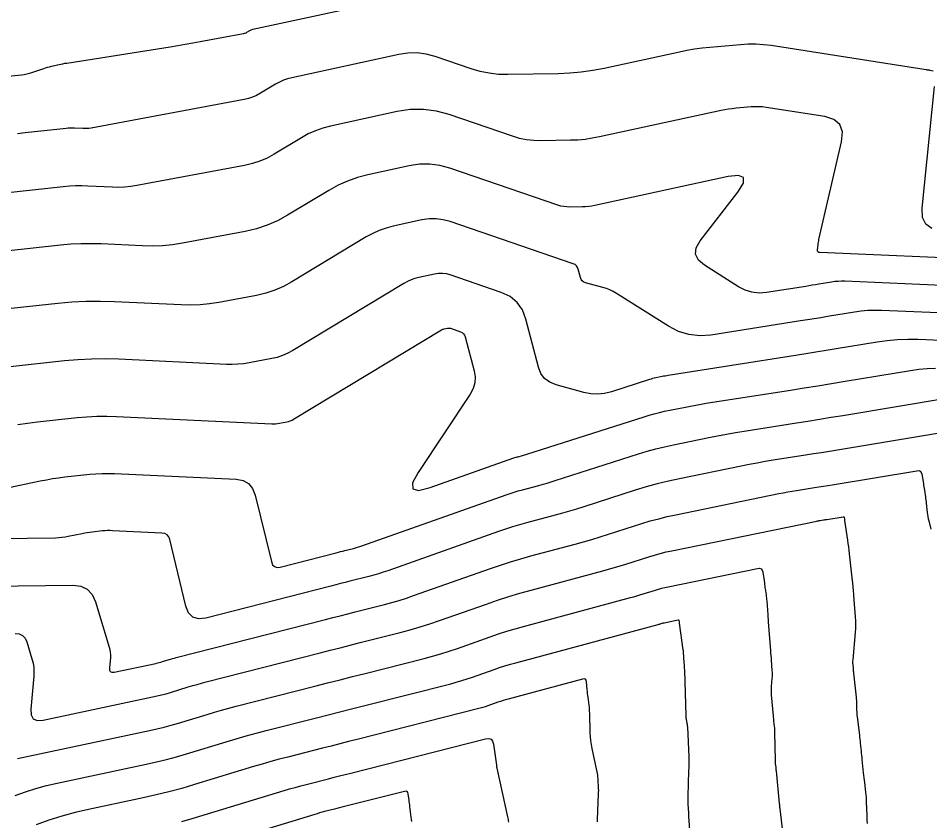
# Model space of a CAD drawing. Extents: x 1354696 to 1366163, y 660729 to 670380.
# Drawn here: x 1360519.8 to 1360591.1, y 664340.6 to 664403.4 of the extents above; entities that cross this region are included whole.
import ezdxf

# ---------------------------------------------------------------- set-up
doc = ezdxf.new("R2010")
doc.units = 0
doc.layers.add('R_Contours', color=7, linetype='Continuous')

msp = doc.modelspace()

# ---------------------------------------------------------------- linework, layer by layer
at = {"layer": 'R_Contours'}
for points in [[(1360505.718, 664397.461), (1360520.046, 664398.937), (1360520.258, 664398.965), (1360520.466, 664399.004), (1360520.672, 664399.055), (1360520.876, 664399.117), (1360521.797, 664399.429), (1360521.944, 664399.477), (1360522.092, 664399.521), (1360522.241, 664399.561), (1360522.391, 664399.597), (1360522.994, 664399.736), (1360523.145, 664399.769), (1360523.296, 664399.8), (1360523.448, 664399.828), (1360523.6, 664399.853), (1360531.684, 664401.123), (1360532.273, 664401.218), (1360532.861, 664401.317), (1360533.449, 664401.42), (1360534.035, 664401.527), (1360537.421, 664402.159), (1360537.486, 664402.174), (1360537.548, 664402.194), (1360537.609, 664402.22), (1360537.667, 664402.252), (1360537.895, 664402.39), (1360537.954, 664402.422), (1360538.014, 664402.449), (1360538.076, 664402.471), (1360538.14, 664402.488), (1360549.672, 664404.997)], [(1360591.315, 664399.213), (1360591.05, 664399.28), (1360591.027, 664399.286), (1360591.004, 664399.29), (1360590.981, 664399.294), (1360590.958, 664399.296), (1360590.864, 664399.304), (1360590.841, 664399.306), (1360590.818, 664399.309), (1360590.794, 664399.312), (1360590.771, 664399.315), (1360578.66, 664401.209), (1360578.064, 664401.284), (1360577.466, 664401.322), (1360576.867, 664401.322), (1360576.267, 664401.286), (1360573.865, 664401.067), (1360573.265, 664401.004), (1360572.669, 664400.922), (1360572.075, 664400.821), (1360571.484, 664400.703), (1360565.588, 664399.425), (1360564.703, 664399.255), (1360563.812, 664399.13), (1360562.916, 664399.049), (1360562.015, 664399.011), (1360558.074, 664398.945), (1360557.339, 664398.965), (1360556.613, 664399.047), (1360555.898, 664399.192), (1360555.192, 664399.401), (1360552.39, 664400.36), (1360551.687, 664400.551), (1360550.977, 664400.642), (1360550.263, 664400.633), (1360549.542, 664400.525), (1360541.18, 664398.706), (1360540.848, 664398.619), (1360540.526, 664398.507), (1360540.215, 664398.367), (1360539.914, 664398.202), (1360538.731, 664397.488), (1360538.43, 664397.323), (1360538.118, 664397.188), (1360537.795, 664397.081), (1360537.461, 664397.004), (1360525.492, 664394.772), (1360525.331, 664394.747), (1360525.17, 664394.731), (1360525.008, 664394.724), (1360524.845, 664394.728), (1360524.192, 664394.758), (1360524.029, 664394.763), (1360523.866, 664394.761), (1360523.704, 664394.753), (1360523.541, 664394.739), (1360520.336, 664394.393), (1360519.747, 664394.33)], [(1360591.219, 664386.926), (1360590.737, 664387.254), (1360590.481, 664387.779), (1360590.451, 664388.499), (1360591.418, 664398.023)], [(1360595.672, 664384.477), (1360582.467, 664385.037), (1360582.379, 664385.054), (1360582.319, 664385.095), (1360582.287, 664385.16), (1360582.283, 664385.25), (1360582.325, 664385.657), (1360582.337, 664385.759), (1360582.352, 664385.86), (1360582.37, 664385.96), (1360582.392, 664386.06), (1360584.164, 664393.706), (1360584.229, 664394.465), (1360584.029, 664395.045), (1360583.565, 664395.447), (1360582.838, 664395.67), (1360578.267, 664396.385), (1360577.973, 664396.422), (1360577.68, 664396.44), (1360577.385, 664396.441), (1360577.09, 664396.423), (1360575.909, 664396.315), (1360575.614, 664396.284), (1360575.321, 664396.243), (1360575.029, 664396.194), (1360574.738, 664396.136), (1360565.233, 664394.075), (1360564.67, 664393.968), (1360564.103, 664393.888), (1360563.534, 664393.836), (1360562.961, 664393.813), (1360560.662, 664393.774), (1360560.092, 664393.789), (1360559.529, 664393.853), (1360558.973, 664393.966), (1360558.426, 664394.127), (1360553.492, 664395.818), (1360552.484, 664396.09), (1360551.468, 664396.22), (1360550.444, 664396.208), (1360549.412, 664396.054), (1360544.22, 664394.924), (1360543.62, 664394.768), (1360543.038, 664394.564), (1360542.476, 664394.313), (1360541.932, 664394.014), (1360539.796, 664392.723), (1360539.252, 664392.426), (1360538.688, 664392.182), (1360538.105, 664391.989), (1360537.501, 664391.849), (1360529.067, 664390.276), (1360528.594, 664390.202), (1360528.118, 664390.155), (1360527.641, 664390.137), (1360527.162, 664390.146), (1360525.241, 664390.237), (1360524.762, 664390.25), (1360524.282, 664390.245), (1360523.804, 664390.221), (1360523.325, 664390.179), (1360510.811, 664388.829)], [(1360594.953, 664382.35), (1360584.401, 664382.798), (1360584.145, 664382.802), (1360583.89, 664382.793), (1360583.635, 664382.771), (1360583.381, 664382.736), (1360582.368, 664382.568), (1360582.115, 664382.526), (1360581.862, 664382.485), (1360581.608, 664382.444), (1360581.355, 664382.404), (1360578.298, 664381.923), (1360577.714, 664381.881), (1360577.152, 664381.943), (1360576.611, 664382.109), (1360576.092, 664382.378), (1360573.442, 664384.048), (1360572.962, 664384.456), (1360572.746, 664384.911), (1360572.793, 664385.413), (1360573.103, 664385.961), (1360576.052, 664389.774), (1360576.483, 664390.469), (1360576.5, 664390.902), (1360576.102, 664391.073), (1360575.289, 664390.983), (1360564.878, 664388.726), (1360564.637, 664388.68), (1360564.395, 664388.646), (1360564.152, 664388.624), (1360563.907, 664388.614), (1360562.924, 664388.598), (1360562.68, 664388.604), (1360562.44, 664388.631), (1360562.202, 664388.679), (1360561.968, 664388.749), (1360553.55, 664391.632), (1360552.762, 664391.845), (1360551.968, 664391.947), (1360551.167, 664391.938), (1360550.359, 664391.817), (1360547.117, 664391.112), (1360546.319, 664390.904), (1360545.546, 664390.633), (1360544.798, 664390.298), (1360544.076, 664389.901), (1360540.861, 664387.958), (1360540.074, 664387.529), (1360539.259, 664387.176), (1360538.414, 664386.897), (1360537.541, 664386.694), (1360532.642, 664385.78), (1360531.856, 664385.657), (1360531.067, 664385.58), (1360530.274, 664385.549), (1360529.479, 664385.563), (1360526.29, 664385.715), (1360525.494, 664385.737), (1360524.698, 664385.728), (1360523.903, 664385.689), (1360523.109, 664385.619), (1360514.763, 664384.719)], [(1360594.233, 664380.224), (1360587.267, 664380.519), (1360586.737, 664380.528), (1360586.208, 664380.51), (1360585.681, 664380.464), (1360585.155, 664380.39), (1360583.057, 664380.042), (1360582.532, 664379.955), (1360582.007, 664379.87), (1360581.482, 664379.786), (1360580.956, 664379.702), (1360573.941, 664378.6), (1360573.067, 664378.537), (1360572.226, 664378.63), (1360571.416, 664378.878), (1360570.638, 664379.28), (1360566.556, 664381.852), (1360566.307, 664381.997), (1360566.049, 664382.122), (1360565.783, 664382.227), (1360565.508, 664382.312), (1360564.154, 664382.679), (1360564.008, 664382.738), (1360563.891, 664382.826), (1360563.804, 664382.943), (1360563.747, 664383.09), (1360563.578, 664383.737), (1360563.521, 664383.885), (1360563.436, 664384.007), (1360563.321, 664384.101), (1360563.177, 664384.169), (1360553.562, 664387.463), (1360553.017, 664387.61), (1360552.467, 664387.681), (1360551.914, 664387.674), (1360551.355, 664387.591), (1360549.113, 664387.103), (1360548.561, 664386.959), (1360548.026, 664386.771), (1360547.509, 664386.54), (1360547.009, 664386.265), (1360541.184, 664382.746), (1360540.532, 664382.39), (1360539.856, 664382.097), (1360539.157, 664381.866), (1360538.434, 664381.698), (1360535.494, 664381.15), (1360534.757, 664381.034), (1360534.018, 664380.962), (1360533.275, 664380.933), (1360532.53, 664380.947), (1360527.339, 664381.193), (1360526.226, 664381.224), (1360525.114, 664381.212), (1360524.003, 664381.157), (1360522.893, 664381.059), (1360517.025, 664380.426)], [(1360594.297, 664378.064), (1360590.134, 664378.241), (1360589.329, 664378.254), (1360588.526, 664378.226), (1360587.727, 664378.156), (1360586.929, 664378.045), (1360583.745, 664377.516), (1360582.948, 664377.385), (1360582.152, 664377.255), (1360581.355, 664377.127), (1360580.558, 664377.001), (1360570.615, 664375.438), (1360570.492, 664375.418), (1360570.369, 664375.397), (1360570.246, 664375.374), (1360570.123, 664375.349), (1360569.634, 664375.249), (1360569.512, 664375.223), (1360569.391, 664375.193), (1360569.271, 664375.16), (1360569.152, 664375.123), (1360566.175, 664374.17), (1360565.638, 664374.038), (1360565.1, 664373.986), (1360564.56, 664374.014), (1360564.018, 664374.121), (1360561.836, 664374.712), (1360561.342, 664374.909), (1360560.948, 664375.206), (1360560.655, 664375.603), (1360560.463, 664376.099), (1360559.485, 664379.847), (1360559.211, 664380.562), (1360558.798, 664381.148), (1360558.245, 664381.604), (1360557.551, 664381.931), (1360553.574, 664383.293), (1360553.272, 664383.375), (1360552.967, 664383.414), (1360552.66, 664383.41), (1360552.351, 664383.364), (1360551.108, 664383.094), (1360550.802, 664383.014), (1360550.506, 664382.91), (1360550.219, 664382.782), (1360549.942, 664382.63), (1360541.257, 664377.382), (1360540.867, 664377.17), (1360540.463, 664376.994), (1360540.045, 664376.856), (1360539.612, 664376.756), (1360537.854, 664376.428), (1360537.413, 664376.359), (1360536.971, 664376.315), (1360536.527, 664376.298), (1360536.081, 664376.306), (1360527.656, 664376.705), (1360526.592, 664376.735), (1360525.529, 664376.724), (1360524.467, 664376.671), (1360523.406, 664376.578), (1360519.165, 664376.12)], [(1360519.766, 664371.609), (1360520.534, 664371.721), (1360521.305, 664371.814), (1360524.396, 664372.148), (1360525.169, 664372.216), (1360525.943, 664372.254), (1360526.718, 664372.263), (1360527.494, 664372.241), (1360539.632, 664371.666), (1360539.779, 664371.663), (1360539.924, 664371.669), (1360540.069, 664371.683), (1360540.214, 664371.706), (1360540.791, 664371.813), (1360540.933, 664371.846), (1360541.07, 664371.891), (1360541.203, 664371.949), (1360541.331, 664372.019), (1360552.876, 664378.994), (1360552.93, 664379.024), (1360552.986, 664379.049), (1360553.044, 664379.069), (1360553.103, 664379.085), (1360553.347, 664379.138), (1360553.407, 664379.147), (1360553.467, 664379.147), (1360553.527, 664379.14), (1360553.586, 664379.124), (1360554.363, 664378.857), (1360554.499, 664378.794), (1360554.607, 664378.704), (1360554.688, 664378.59), (1360554.742, 664378.45), (1360555.429, 664375.814), (1360555.506, 664375.333), (1360555.481, 664374.868), (1360555.354, 664374.421), (1360555.125, 664373.99), (1360551.066, 664367.867), (1360550.632, 664367.05), (1360550.641, 664366.58), (1360551.095, 664366.456), (1360551.993, 664366.678), (1360558.548, 664368.992), (1360558.631, 664369.02), (1360558.714, 664369.047), (1360558.798, 664369.072), (1360558.883, 664369.095), (1360559.222, 664369.187), (1360559.306, 664369.21), (1360559.391, 664369.234), (1360559.475, 664369.259), (1360559.558, 664369.286), (1360568.715, 664372.218), (1360569.112, 664372.339), (1360569.512, 664372.45), (1360569.915, 664372.549), (1360570.321, 664372.638), (1360571.949, 664372.971), (1360572.357, 664373.052), (1360572.765, 664373.128), (1360573.174, 664373.199), (1360573.584, 664373.266), (1360580.16, 664374.3), (1360581.229, 664374.469), (1360582.297, 664374.641), (1360583.365, 664374.814), (1360584.433, 664374.991), (1360589.548, 664375.84), (1360590.194, 664375.93), (1360590.842, 664375.987), (1360591.492, 664376.009)], [(1360518.839, 664366.639), (1360521.52, 664367.203), (1360521.999, 664367.297), (1360522.479, 664367.38), (1360522.961, 664367.45), (1360523.445, 664367.509), (1360525.386, 664367.718), (1360525.871, 664367.761), (1360526.357, 664367.785), (1360526.844, 664367.79), (1360527.331, 664367.776), (1360536.833, 664367.326), (1360537.377, 664367.228), (1360537.807, 664366.991), (1360538.121, 664366.614), (1360538.321, 664366.098), (1360539.586, 664360.894), (1360539.681, 664360.656), (1360539.829, 664360.507), (1360540.03, 664360.446), (1360540.285, 664360.474), (1360544.665, 664361.594), (1360544.831, 664361.636), (1360544.998, 664361.679), (1360545.164, 664361.721), (1360545.33, 664361.763), (1360545.996, 664361.932), (1360546.162, 664361.976), (1360546.327, 664362.023), (1360546.491, 664362.075), (1360546.653, 664362.13), (1360557.939, 664366.114), (1360558.255, 664366.222), (1360558.572, 664366.323), (1360558.891, 664366.419), (1360559.212, 664366.509), (1360560.5, 664366.855), (1360560.821, 664366.943), (1360561.142, 664367.035), (1360561.461, 664367.131), (1360561.779, 664367.231), (1360568.279, 664369.313), (1360568.954, 664369.519), (1360569.633, 664369.706), (1360570.318, 664369.876), (1360571.007, 664370.026), (1360573.775, 664370.592), (1360574.467, 664370.73), (1360575.161, 664370.859), (1360575.857, 664370.981), (1360576.554, 664371.095), (1360580.622, 664371.734), (1360581.532, 664371.878), (1360582.443, 664372.024), (1360583.352, 664372.172), (1360584.262, 664372.322), (1360592.476, 664373.686)], [(1360595.404, 664371.532), (1360583.845, 664369.613), (1360583.217, 664369.51), (1360582.588, 664369.407), (1360581.959, 664369.306), (1360581.33, 664369.207), (1360578.813, 664368.811), (1360578.184, 664368.708), (1360577.556, 664368.599), (1360576.93, 664368.482), (1360576.306, 664368.358), (1360571.501, 664367.375), (1360570.624, 664367.183), (1360569.753, 664366.968), (1360568.888, 664366.73), (1360568.03, 664366.467), (1360564, 664365.177), (1360563.447, 664365.004), (1360562.893, 664364.837), (1360562.337, 664364.677), (1360561.778, 664364.523), (1360559.541, 664363.922), (1360558.984, 664363.766), (1360558.43, 664363.6), (1360557.879, 664363.423), (1360557.331, 664363.236), (1360548.682, 664360.183), (1360548.319, 664360.06), (1360547.954, 664359.945), (1360547.586, 664359.838), (1360547.216, 664359.74), (1360545.73, 664359.364), (1360545.358, 664359.27), (1360544.987, 664359.175), (1360544.616, 664359.081), (1360544.244, 664358.986), (1360534.469, 664356.487), (1360533.901, 664356.426), (1360533.452, 664356.561), (1360533.122, 664356.894), (1360532.909, 664357.424), (1360531.645, 664362.628), (1360531.563, 664362.838), (1360531.435, 664362.992), (1360531.26, 664363.088), (1360531.038, 664363.128), (1360527.168, 664363.312), (1360526.97, 664363.317), (1360526.772, 664363.315), (1360526.574, 664363.306), (1360526.376, 664363.288), (1360525.586, 664363.203), (1360525.388, 664363.179), (1360525.192, 664363.15), (1360524.996, 664363.117), (1360524.801, 664363.078), (1360523.709, 664362.848), (1360523.462, 664362.803), (1360523.213, 664362.769), (1360522.963, 664362.748), (1360522.711, 664362.739), (1360509.441, 664362.581)], [(1360511.246, 664358.898), (1360524.068, 664359.049), (1360524.692, 664358.975), (1360525.195, 664358.734), (1360525.578, 664358.328), (1360525.839, 664357.756), (1360526.92, 664354.223), (1360526.97, 664354.023), (1360527.001, 664353.822), (1360527.012, 664353.618), (1360527.003, 664353.412), (1360526.927, 664352.586), (1360526.936, 664352.411), (1360527.001, 664352.298), (1360527.12, 664352.247), (1360527.296, 664352.259), (1360530.545, 664352.945), (1360530.68, 664352.975), (1360530.813, 664353.008), (1360530.946, 664353.043), (1360531.079, 664353.082), (1360531.606, 664353.242), (1360531.738, 664353.282), (1360531.871, 664353.32), (1360532.004, 664353.356), (1360532.137, 664353.391), (1360543.824, 664356.378), (1360544.4, 664356.525), (1360544.976, 664356.672), (1360545.553, 664356.819), (1360546.129, 664356.965), (1360548.435, 664357.548), (1360549.01, 664357.701), (1360549.581, 664357.866), (1360550.147, 664358.045), (1360550.71, 664358.236), (1360556.722, 664360.358), (1360557.502, 664360.625), (1360558.287, 664360.877), (1360559.077, 664361.114), (1360559.871, 664361.335), (1360563.329, 664362.265), (1360563.988, 664362.446), (1360564.645, 664362.635), (1360565.299, 664362.832), (1360565.952, 664363.036), (1360568.556, 664363.87), (1360569.209, 664364.07), (1360569.867, 664364.251), (1360570.53, 664364.415), (1360571.197, 664364.561), (1360579.259, 664366.21), (1360579.604, 664366.278), (1360579.951, 664366.343), (1360580.298, 664366.404), (1360580.645, 664366.46), (1360582.038, 664366.679), (1360582.386, 664366.734), (1360582.734, 664366.79), (1360583.081, 664366.847), (1360583.429, 664366.904), (1360590.038, 664368.001), (1360590.186, 664368.005), (1360590.299, 664367.96), (1360590.379, 664367.868), (1360590.424, 664367.728), (1360590.551, 664366.999), (1360590.573, 664366.871), (1360590.594, 664366.742), (1360590.615, 664366.613), (1360590.634, 664366.484), (1360590.709, 664365.967), (1360590.727, 664365.838), (1360590.744, 664365.709), (1360590.76, 664365.579), (1360590.775, 664365.45), (1360590.852, 664364.733), (1360590.873, 664364.571), (1360590.898, 664364.41), (1360590.929, 664364.249), (1360590.966, 664364.09), (1360591.126, 664363.443)], [(1360519.567, 664355.291), (1360519.884, 664355.253), (1360520.14, 664355.131), (1360520.334, 664354.924), (1360520.467, 664354.633), (1360520.874, 664353.302), (1360520.959, 664352.967), (1360521.011, 664352.629), (1360521.029, 664352.288), (1360521.014, 664351.943), (1360520.779, 664349.374), (1360520.802, 664348.912), (1360520.971, 664348.615), (1360521.286, 664348.481), (1360521.748, 664348.512), (1360530.299, 664350.318), (1360530.653, 664350.397), (1360531.005, 664350.483), (1360531.355, 664350.577), (1360531.703, 664350.679), (1360533.091, 664351.101), (1360533.438, 664351.204), (1360533.787, 664351.304), (1360534.137, 664351.4), (1360534.488, 664351.491), (1360543.403, 664353.771), (1360544.184, 664353.97), (1360544.966, 664354.169), (1360545.747, 664354.368), (1360546.529, 664354.566), (1360549.655, 664355.357), (1360550.434, 664355.563), (1360551.208, 664355.788), (1360551.976, 664356.03), (1360552.739, 664356.289), (1360556.404, 664357.583), (1360557.271, 664357.879), (1360558.143, 664358.159), (1360559.02, 664358.422), (1360559.903, 664358.669), (1360565.496, 664360.172), (1360565.949, 664360.296), (1360566.399, 664360.426), (1360566.848, 664360.561), (1360567.295, 664360.701), (1360569.082, 664361.273), (1360569.53, 664361.41), (1360569.981, 664361.535), (1360570.436, 664361.647), (1360570.894, 664361.747), (1360582.212, 664364.062), (1360582.278, 664364.075), (1360582.345, 664364.087), (1360582.411, 664364.099), (1360582.478, 664364.11), (1360582.746, 664364.152), (1360582.812, 664364.162), (1360582.879, 664364.173), (1360582.946, 664364.184), (1360583.013, 664364.195), (1360584.282, 664364.406), (1360584.31, 664364.406), (1360584.332, 664364.398), (1360584.347, 664364.38), (1360584.356, 664364.353), (1360584.378, 664364.227), (1360584.383, 664364.196), (1360584.389, 664364.164), (1360584.394, 664364.132), (1360584.398, 664364.101), (1360584.621, 664362.575), (1360584.658, 664362.31), (1360584.693, 664362.045), (1360584.725, 664361.779), (1360584.755, 664361.513), (1360584.985, 664359.394), (1360584.986, 664359.385), (1360584.987, 664359.377), (1360584.989, 664359.368), (1360584.991, 664359.36), (1360584.999, 664359.326), (1360585.001, 664359.317), (1360585.002, 664359.309), (1360585.003, 664359.3), (1360585.003, 664359.292), (1360585.003, 664359.247), (1360585.003, 664359.237), (1360585.004, 664359.227), (1360585.005, 664359.216), (1360585.006, 664359.206), (1360585.065, 664358.633), (1360585.075, 664358.534), (1360585.084, 664358.435), (1360585.093, 664358.336), (1360585.101, 664358.237), (1360585.222, 664356.586), (1360585.239, 664356.277), (1360585.243, 664355.969), (1360585.235, 664355.661), (1360585.214, 664355.353), (1360585.026, 664353.209), (1360585.02, 664353.124), (1360585.019, 664353.039), (1360585.021, 664352.954), (1360585.026, 664352.87), (1360585.057, 664352.531), (1360585.065, 664352.446), (1360585.073, 664352.361), (1360585.082, 664352.276), (1360585.091, 664352.192), (1360585.294, 664350.296), (1360585.307, 664350.17), (1360585.316, 664350.043), (1360585.322, 664349.917), (1360585.326, 664349.79), (1360585.334, 664349.282), (1360585.337, 664349.155), (1360585.345, 664349.028), (1360585.355, 664348.902), (1360585.369, 664348.776), (1360585.549, 664347.34), (1360585.568, 664347.182), (1360585.586, 664347.024), (1360585.603, 664346.867), (1360585.619, 664346.709), (1360585.681, 664346.076), (1360585.697, 664345.918), (1360585.713, 664345.76), (1360585.729, 664345.602), (1360585.745, 664345.444), (1360585.856, 664344.395), (1360585.876, 664344.204), (1360585.897, 664344.013), (1360585.919, 664343.822), (1360585.942, 664343.631), (1360586.032, 664342.869), (1360586.053, 664342.678), (1360586.07, 664342.487), (1360586.083, 664342.296), (1360586.091, 664342.104), (1360586.126, 664341.116), (1360586.134, 664340.887), (1360586.141, 664340.658), (1360586.147, 664340.43)], [(1360519.749, 664345.515), (1360530.052, 664347.691), (1360530.626, 664347.818), (1360531.196, 664347.958), (1360531.763, 664348.111), (1360532.327, 664348.276), (1360534.575, 664348.959), (1360535.138, 664349.127), (1360535.703, 664349.288), (1360536.27, 664349.443), (1360536.838, 664349.592), (1360542.983, 664351.163), (1360543.969, 664351.415), (1360544.955, 664351.666), (1360545.941, 664351.916), (1360546.928, 664352.166), (1360551.527, 664353.33), (1360552.185, 664353.505), (1360552.839, 664353.694), (1360553.488, 664353.899), (1360554.133, 664354.118), (1360556.702, 664355.025), (1360557.347, 664355.246), (1360557.995, 664355.454), (1360558.647, 664355.649), (1360559.303, 664355.832), (1360567.664, 664358.079), (1360567.909, 664358.146), (1360568.153, 664358.217), (1360568.397, 664358.29), (1360568.639, 664358.366), (1360569.608, 664358.676), (1360569.851, 664358.75), (1360570.096, 664358.818), (1360570.342, 664358.879), (1360570.59, 664358.933), (1360577.59, 664360.365), (1360577.749, 664360.374), (1360577.871, 664360.329), (1360577.954, 664360.23), (1360577.999, 664360.077), (1360578.121, 664359.231), (1360578.137, 664359.113), (1360578.154, 664358.996), (1360578.171, 664358.878), (1360578.187, 664358.76), (1360578.253, 664358.29), (1360578.268, 664358.172), (1360578.282, 664358.055), (1360578.294, 664357.936), (1360578.304, 664357.818), (1360578.385, 664356.747), (1360578.428, 664356.186), (1360578.6, 664353.931), (1360578.614, 664353.745), (1360578.628, 664353.56), (1360578.642, 664353.374), (1360578.656, 664353.188), (1360578.715, 664352.389), (1360578.723, 664352.231), (1360578.725, 664352.074), (1360578.721, 664351.916), (1360578.71, 664351.758), (1360578.655, 664351.128), (1360578.645, 664350.97), (1360578.642, 664350.813), (1360578.645, 664350.655), (1360578.656, 664350.497), (1360578.806, 664348.846), (1360578.815, 664348.74), (1360578.826, 664348.634), (1360578.836, 664348.529), (1360578.848, 664348.423), (1360578.893, 664348), (1360578.903, 664347.895), (1360578.911, 664347.789), (1360578.916, 664347.683), (1360578.919, 664347.576), (1360578.954, 664345.355), (1360578.956, 664345.288), (1360578.96, 664345.222), (1360578.965, 664345.156), (1360578.973, 664345.09), (1360579.006, 664344.825), (1360579.014, 664344.759), (1360579.021, 664344.693), (1360579.028, 664344.627), (1360579.035, 664344.561), (1360579.286, 664342.001), (1360579.289, 664341.966), (1360579.293, 664341.932), (1360579.296, 664341.898), (1360579.3, 664341.864), (1360579.314, 664341.727), (1360579.318, 664341.693), (1360579.322, 664341.659), (1360579.326, 664341.625), (1360579.33, 664341.59), (1360579.677, 664338.681)], [(1360519.557, 664342.625), (1360520.367, 664342.916), (1360521.187, 664343.175), (1360522.016, 664343.402), (1360522.855, 664343.596), (1360529.806, 664345.064), (1360530.599, 664345.24), (1360531.387, 664345.434), (1360532.171, 664345.645), (1360532.95, 664345.872), (1360536.06, 664346.818), (1360536.838, 664347.05), (1360537.619, 664347.273), (1360538.403, 664347.487), (1360539.189, 664347.693), (1360543.112, 664348.696), (1360544.028, 664348.93), (1360544.944, 664349.163), (1360545.861, 664349.396), (1360546.777, 664349.628), (1360553.613, 664351.358), (1360554.044, 664351.472), (1360554.472, 664351.596), (1360554.897, 664351.73), (1360555.319, 664351.874), (1360557.001, 664352.467), (1360557.423, 664352.612), (1360557.847, 664352.748), (1360558.274, 664352.876), (1360558.704, 664352.996), (1360569.831, 664355.986), (1360569.869, 664355.997), (1360569.907, 664356.008), (1360569.945, 664356.019), (1360569.983, 664356.031), (1360570.134, 664356.079), (1360570.172, 664356.091), (1360570.21, 664356.101), (1360570.248, 664356.111), (1360570.287, 664356.119), (1360571.376, 664356.342), (1360571.401, 664356.343), (1360571.42, 664356.336), (1360571.433, 664356.321), (1360571.44, 664356.297), (1360571.456, 664356.185), (1360571.464, 664356.129), (1360571.472, 664356.073), (1360571.762, 664353.991), (1360571.764, 664353.979), (1360571.765, 664353.967), (1360571.767, 664353.956), (1360571.768, 664353.944), (1360571.775, 664353.849), (1360571.84, 664352.997), (1360571.85, 664352.851), (1360571.859, 664352.705), (1360571.866, 664352.559), (1360571.871, 664352.412), (1360571.98, 664348.835), (1360571.984, 664348.765), (1360571.99, 664348.694), (1360572, 664348.624), (1360572.013, 664348.554), (1360572.071, 664348.275), (1360572.084, 664348.205), (1360572.094, 664348.135), (1360572.101, 664348.065), (1360572.106, 664347.994), (1360572.224, 664345.635), (1360572.227, 664345.545), (1360572.229, 664345.454), (1360572.228, 664345.363), (1360572.226, 664345.272), (1360572.212, 664344.908), (1360572.209, 664344.817), (1360572.206, 664344.726), (1360572.203, 664344.636), (1360572.2, 664344.545), (1360572.141, 664342.562), (1360572.138, 664342.43), (1360572.138, 664342.298), (1360572.141, 664342.166), (1360572.146, 664342.035), (1360572.173, 664341.508), (1360572.18, 664341.376), (1360572.188, 664341.244), (1360572.196, 664341.113), (1360572.205, 664340.981), (1360572.299, 664339.589)], [(1360565.085, 664340.574), (1360565.088, 664340.663), (1360565.091, 664340.751), (1360565.167, 664342.745), (1360565.17, 664342.877), (1360565.171, 664343.01), (1360565.169, 664343.142), (1360565.164, 664343.275), (1360565.137, 664343.804), (1360565.128, 664343.936), (1360565.114, 664344.068), (1360565.095, 664344.199), (1360565.07, 664344.329), (1360564.663, 664346.303), (1360564.607, 664346.605), (1360564.565, 664346.909), (1360564.535, 664347.214), (1360564.519, 664347.521), (1360564.473, 664349.057), (1360564.466, 664349.212), (1360564.456, 664349.366), (1360564.442, 664349.52), (1360564.424, 664349.673), (1360564.346, 664350.295), (1360564.327, 664350.444), (1360564.31, 664350.594), (1360564.294, 664350.744), (1360564.28, 664350.895), (1360564.223, 664351.496), (1360564.193, 664351.622), (1360564.129, 664351.702), (1360564.033, 664351.733), (1360563.903, 664351.718), (1360558.104, 664350.16), (1360557.901, 664350.103), (1360557.699, 664350.042), (1360557.499, 664349.978), (1360557.299, 664349.91), (1360556.505, 664349.629), (1360556.305, 664349.561), (1360556.104, 664349.498), (1360555.902, 664349.44), (1360555.699, 664349.386), (1360546.285, 664347.003), (1360545.609, 664346.832), (1360544.933, 664346.66), (1360544.258, 664346.488), (1360543.582, 664346.316), (1360540.88, 664345.625), (1360540.206, 664345.449), (1360539.534, 664345.265), (1360538.864, 664345.073), (1360538.195, 664344.874), (1360533.574, 664343.469), (1360532.579, 664343.178), (1360531.578, 664342.909), (1360530.572, 664342.662), (1360529.559, 664342.437), (1360525.295, 664341.536), (1360524.252, 664341.295), (1360523.221, 664341.013), (1360522.201, 664340.691), (1360521.194, 664340.329)], [(1360532.582, 664340.584), (1360533.386, 664340.819), (1360540.586, 664343.008), (1360541.016, 664343.136), (1360541.447, 664343.259), (1360541.88, 664343.378), (1360542.314, 664343.491), (1360544.053, 664343.936), (1360544.488, 664344.047), (1360544.923, 664344.158), (1360545.357, 664344.268), (1360545.792, 664344.378), (1360556.332, 664347.046), (1360556.574, 664347.071), (1360556.759, 664347.01), (1360556.885, 664346.862), (1360556.952, 664346.627), (1360557.175, 664345.002), (1360557.178, 664344.981), (1360557.181, 664344.959), (1360557.183, 664344.938), (1360557.186, 664344.916), (1360557.196, 664344.831), (1360557.199, 664344.809), (1360557.202, 664344.788), (1360557.206, 664344.767), (1360557.21, 664344.745), (1360558.045, 664340.946), (1360558.066, 664340.847), (1360558.087, 664340.748), (1360558.106, 664340.648), (1360558.125, 664340.549)], [(1360550.562, 664340.585), (1360550.534, 664340.763), (1360550.511, 664340.941), (1360550.413, 664341.764), (1360550.398, 664341.888), (1360550.382, 664342.013), (1360550.366, 664342.137), (1360550.349, 664342.261), (1360550.281, 664342.757), (1360550.251, 664342.862), (1360550.195, 664342.928), (1360550.112, 664342.955), (1360550.004, 664342.944), (1360545.3, 664341.754), (1360545.106, 664341.704), (1360544.912, 664341.655), (1360544.718, 664341.606), (1360544.524, 664341.556), (1360543.747, 664341.358), (1360543.554, 664341.307), (1360543.361, 664341.254), (1360543.168, 664341.199), (1360542.976, 664341.142), (1360533.131, 664338.148)]]:
    msp.add_lwpolyline(points, dxfattribs=at)

doc.saveas('drawing.dxf')
